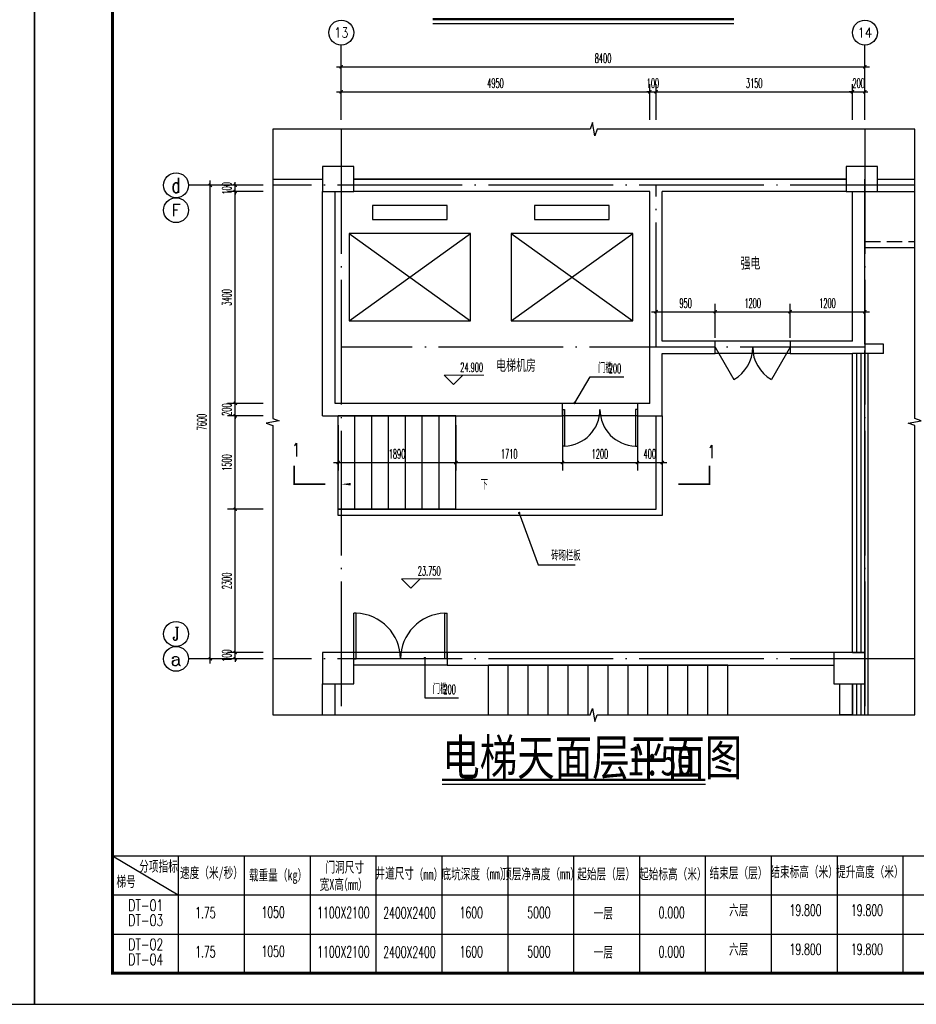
# Model space of a CAD drawing. Extents: x 1779708 to 7299578, y -1121471 to 88434.
# Tile 740 of 1056: x 6216107 to 6230490, y -973850 to -958049. Entities that reach past the tile are written whole.
import ezdxf
from ezdxf.enums import TextEntityAlignment as Align

# ---------------------------------------------------------------- set-up
doc = ezdxf.new("R2010")
doc.units = 0
doc.header["$LTSCALE"] = 1000
doc.header["$MEASUREMENT"] = 0
doc.linetypes.add('DASH', pattern=[0.35, 0.25, -0.1])
doc.linetypes.add('DOTE', pattern=[2.42, 2, -0.2, 0.02, -0.2])
doc.layers.get('0').update_dxf_attribs({"linetype": 'CONTINUOUS'})
doc.layers.get('Defpoints').update_dxf_attribs({"linetype": 'CONTINUOUS'})
for name, color, linetype in [('AXIS', 3, 'CONTINUOUS'), ('AXIS_TEXT', 7, 'CONTINUOUS'), ('DIM_LEAD', 3, 'CONTINUOUS'), ('DIM_SYMB', 3, 'CONTINUOUS'), ('DOTE', 1, 'DOTE'), ('EVTR', 2, 'CONTINUOUS'), ('PUB_DIM', 3, 'CONTINUOUS'), ('PUB_TEXT', 7, 'CONTINUOUS'), ('PUB_TITLE', 4, 'CONTINUOUS'), ('SPACE', 7, 'CONTINUOUS'), ('STAIR', 2, 'CONTINUOUS'), ('WALL', 255, 'CONTINUOUS'), ('WINDOW', 2, 'CONTINUOUS'), ('可见线', 6, 'CONTINUOUS'), ('栏杆', 6, 'CONTINUOUS'), ('看线', 3, 'CONTINUOUS')]:
    doc.layers.add(name, color=color, linetype=linetype)
doc.layers.add('DIM_ELEV', color=3, linetype='CONTINUOUS', lineweight=13)
doc.styles.add('-仿宋_GB2312', font='txt', dxfattribs={"width": 0.8})
doc.styles.add('_TCH_AXIS', font='COMPLEX', dxfattribs={"bigfont": 'GBCBIG'})
doc.styles.add('_TCH_DIM', font='SIMPLEX.shx', dxfattribs={"width": 0.7, "bigfont": 'GBCBIG.shx'})
doc.styles.add('_TCH_DIM_T3', font='SIMPLEX.shx', dxfattribs={"width": 0.494118, "bigfont": 'GBCBIG.shx'})
doc.styles.add('_TCH_LABEL', font='COMPLEX', dxfattribs={"bigfont": 'GBCBIG'})
doc.styles.add('_TCH_SPACE', font='SIMPLEX', dxfattribs={"height": 5, "bigfont": 'GBCBIG'})
doc.styles.add('COMPLEX', font='COMPLEX')
doc.styles.add('dim_font', font='SIMPLEX.shx', dxfattribs={"width": 0.8})
doc.styles.add('H1', font='txt')
doc.dimstyles.new('_TCH_ARCH&&50', dxfattribs={"dimtxt": 148.75, "dimasz": 50, "dimexe": 125, "dimexo": 150, "dimgap": 63.125, "dimtad": 1, "dimdec": 0, "dimzin": 0, "dimdsep": 46, "dimtxsty": '_TCH_DIM_T3', "dimblk": 'ARCHTICK', "dimcen": 0.09, "dimdle": 75, "dimclrt": 7, "dimazin": 2, "dimtfac": 1, "dimtdec": 0, "dimtix": 1, "dimtmove": 2, "dimatfit": 3, "dimfxl": 250, "dimtolj": 1, "dimtzin": 0, "dimarcsym": 0})

# ---------------------------------------------------------------- blocks, each defined once
blk = doc.blocks.new('A$C3D8761CE')
at = {"layer": 'PUB_TITLE'}
blk.add_lwpolyline([(0, 0), (84100, 0), (84100, 59400), (0, 59400)], close=True, dxfattribs=at)
at = {"layer": 'PUB_TITLE', "const_width": 100}
blk.add_lwpolyline([(2500, 1000), (83100, 1000), (83100, 58400), (2500, 58400)], close=True, dxfattribs=at)
blk = doc.blocks.new('_ArchTick')
at = {"color": 0, "linetype": 'ByBlock', "const_width": 0.4}
blk.add_lwpolyline([(-0.5, -0.5), (0.5, 0.5)], dxfattribs=at)
blk = doc.blocks.new('*D2190')
at = {"layer": 'Defpoints', "color": 0, "transparency": 16777216}
for p in [(6226215, -959206), (6221265, -959806), (6226215, -959806)]:
    blk.add_point(p, dxfattribs=at)
at = {"layer": 'PUB_DIM', "color": 0, "lineweight": -2, "transparency": 16777216}
for p, q in [((6221265, -959656), (6221265, -959081)), ((6226215, -959656), (6226215, -959081)), ((6221190, -959206), (6226290, -959206))]:
    blk.add_line(p, q, dxfattribs=at)
at = {"layer": 'PUB_DIM', "color": 0, "lineweight": -2, "transparency": 16777216, "xscale": 50, "yscale": 50, "zscale": 50, "rotation": 180}
blk.add_blockref('_ArchTick', (6221265, -959206), dxfattribs=at)
at = {"layer": 'PUB_DIM', "color": 0, "lineweight": -2, "transparency": 16777216, "xscale": 50, "yscale": 50, "zscale": 50}
blk.add_blockref('_ArchTick', (6226215, -959206), dxfattribs=at)
at = {"layer": 'PUB_DIM', "color": 7, "transparency": 16777216, "insert": (6223740, -959068), "char_height": 148.8, "attachment_point": 5, "style": '_TCH_DIM_T3'}
blk.add_mtext('\\A1;4950', dxfattribs=at)
blk = doc.blocks.new('*D2191')
at = {"layer": 'Defpoints', "color": 0, "transparency": 16777216}
for p in [(6226315, -959206), (6226215, -959806), (6226315, -959806)]:
    blk.add_point(p, dxfattribs=at)
at = {"layer": 'PUB_DIM', "color": 0, "lineweight": -2, "transparency": 16777216}
for p, q in [((6226215, -959656), (6226215, -959081)), ((6226315, -959656), (6226315, -959081)), ((6226215, -959206), (6226165, -959206)), ((6226215, -959206), (6226315, -959206)), ((6226315, -959206), (6226365, -959206))]:
    blk.add_line(p, q, dxfattribs=at)
at = {"layer": 'PUB_DIM', "color": 0, "lineweight": -2, "transparency": 16777216, "xscale": 50, "yscale": 50, "zscale": 50}
blk.add_blockref('_ArchTick', (6226215, -959206), dxfattribs=at)
at = {"layer": 'PUB_DIM', "color": 0, "lineweight": -2, "transparency": 16777216, "xscale": 50, "yscale": 50, "zscale": 50, "rotation": 180}
blk.add_blockref('_ArchTick', (6226315, -959206), dxfattribs=at)
at = {"layer": 'PUB_DIM', "color": 7, "transparency": 16777216, "insert": (6226265, -959068), "char_height": 148.8, "attachment_point": 5, "style": '_TCH_DIM_T3'}
blk.add_mtext('\\A1;100', dxfattribs=at)
blk = doc.blocks.new('*D2192')
at = {"layer": 'Defpoints', "color": 0, "transparency": 16777216}
for p in [(6229465, -959206), (6226315, -959806), (6229465, -959806)]:
    blk.add_point(p, dxfattribs=at)
at = {"layer": 'PUB_DIM', "color": 0, "lineweight": -2, "transparency": 16777216}
for p, q in [((6226315, -959656), (6226315, -959081)), ((6229465, -959656), (6229465, -959081)), ((6226240, -959206), (6229540, -959206))]:
    blk.add_line(p, q, dxfattribs=at)
at = {"layer": 'PUB_DIM', "color": 0, "lineweight": -2, "transparency": 16777216, "xscale": 50, "yscale": 50, "zscale": 50, "rotation": 180}
blk.add_blockref('_ArchTick', (6226315, -959206), dxfattribs=at)
at = {"layer": 'PUB_DIM', "color": 0, "lineweight": -2, "transparency": 16777216, "xscale": 50, "yscale": 50, "zscale": 50}
blk.add_blockref('_ArchTick', (6229465, -959206), dxfattribs=at)
at = {"layer": 'PUB_DIM', "color": 7, "transparency": 16777216, "insert": (6227890, -959068), "char_height": 148.8, "attachment_point": 5, "style": '_TCH_DIM_T3'}
blk.add_mtext('\\A1;3150', dxfattribs=at)
blk = doc.blocks.new('*D2193')
at = {"layer": 'Defpoints', "color": 0, "transparency": 16777216}
for p in [(6229665, -959206), (6229465, -959806), (6229665, -959806)]:
    blk.add_point(p, dxfattribs=at)
at = {"layer": 'PUB_DIM', "color": 0, "lineweight": -2, "transparency": 16777216}
for p, q in [((6229465, -959656), (6229465, -959081)), ((6229665, -959656), (6229665, -959081)), ((6229465, -959206), (6229415, -959206)), ((6229465, -959206), (6229665, -959206)), ((6229665, -959206), (6229715, -959206))]:
    blk.add_line(p, q, dxfattribs=at)
at = {"layer": 'PUB_DIM', "color": 0, "lineweight": -2, "transparency": 16777216, "xscale": 50, "yscale": 50, "zscale": 50}
blk.add_blockref('_ArchTick', (6229465, -959206), dxfattribs=at)
at = {"layer": 'PUB_DIM', "color": 0, "lineweight": -2, "transparency": 16777216, "xscale": 50, "yscale": 50, "zscale": 50, "rotation": 180}
blk.add_blockref('_ArchTick', (6229665, -959206), dxfattribs=at)
at = {"layer": 'PUB_DIM', "color": 7, "transparency": 16777216, "insert": (6229565, -959068), "char_height": 148.8, "attachment_point": 5, "style": '_TCH_DIM_T3'}
blk.add_mtext('\\A1;200', dxfattribs=at)
blk = doc.blocks.new('*D2194')
at = {"layer": 'Defpoints', "color": 0, "transparency": 16777216}
for p in [(6229665, -958806), (6221265, -959206), (6229665, -959206)]:
    blk.add_point(p, dxfattribs=at)
at = {"layer": 'PUB_DIM', "color": 0, "lineweight": -2, "transparency": 16777216}
for p, q in [((6221190, -958806), (6229740, -958806)), ((6221265, -959056), (6221265, -958681)), ((6229665, -959056), (6229665, -958681))]:
    blk.add_line(p, q, dxfattribs=at)
at = {"layer": 'PUB_DIM', "color": 0, "lineweight": -2, "transparency": 16777216, "xscale": 50, "yscale": 50, "zscale": 50, "rotation": 180}
blk.add_blockref('_ArchTick', (6221265, -958806), dxfattribs=at)
at = {"layer": 'PUB_DIM', "color": 0, "lineweight": -2, "transparency": 16777216, "xscale": 50, "yscale": 50, "zscale": 50}
blk.add_blockref('_ArchTick', (6229665, -958806), dxfattribs=at)
at = {"layer": 'PUB_DIM', "color": 7, "transparency": 16777216, "insert": (6225465, -958668), "char_height": 148.8, "attachment_point": 5, "style": '_TCH_DIM_T3'}
blk.add_mtext('\\A1;8400', dxfattribs=at)
blk = doc.blocks.new('*D2195')
at = {"layer": 'Defpoints', "color": 0, "transparency": 16777216}
for p in [(6219565, -960706), (6220165, -960706), (6220165, -960806)]:
    blk.add_point(p, dxfattribs=at)
at = {"layer": 'PUB_DIM', "color": 0, "lineweight": -2, "transparency": 16777216}
for p, q in [((6220015, -960706), (6219440, -960706)), ((6219565, -960706), (6219565, -960656)), ((6219565, -960806), (6219565, -960706)), ((6220015, -960806), (6219440, -960806)), ((6219565, -960806), (6219565, -960856))]:
    blk.add_line(p, q, dxfattribs=at)
at = {"layer": 'PUB_DIM', "color": 0, "lineweight": -2, "transparency": 16777216, "xscale": 50, "yscale": 50, "zscale": 50}
for p, rotation in [((6219565, -960706), 270), ((6219565, -960806), 90)]:
    blk.add_blockref('_ArchTick', p, dxfattribs=dict(at, rotation=rotation))
at = {"layer": 'PUB_DIM', "color": 7, "transparency": 16777216, "insert": (6219428, -960756), "char_height": 148.8, "attachment_point": 5, "rotation": 90, "style": '_TCH_DIM_T3'}
blk.add_mtext('\\A1;100', dxfattribs=at)
blk = doc.blocks.new('*D2196')
at = {"layer": 'Defpoints', "color": 0, "transparency": 16777216}
for p in [(6219565, -960806), (6220165, -960806), (6220165, -964206)]:
    blk.add_point(p, dxfattribs=at)
at = {"layer": 'PUB_DIM', "color": 0, "lineweight": -2, "transparency": 16777216}
for p, q in [((6220015, -960806), (6219440, -960806)), ((6219565, -964281), (6219565, -960731)), ((6220015, -964206), (6219440, -964206))]:
    blk.add_line(p, q, dxfattribs=at)
at = {"layer": 'PUB_DIM', "color": 0, "lineweight": -2, "transparency": 16777216, "xscale": 50, "yscale": 50, "zscale": 50}
for p, rotation in [((6219565, -960806), 90), ((6219565, -964206), 270)]:
    blk.add_blockref('_ArchTick', p, dxfattribs=dict(at, rotation=rotation))
at = {"layer": 'PUB_DIM', "color": 7, "transparency": 16777216, "insert": (6219428, -962506), "char_height": 148.8, "attachment_point": 5, "rotation": 90, "style": '_TCH_DIM_T3'}
blk.add_mtext('\\A1;3400', dxfattribs=at)
blk = doc.blocks.new('*D2197')
at = {"layer": 'Defpoints', "color": 0, "transparency": 16777216}
for p in [(6219565, -964206), (6220165, -964206), (6220165, -964406)]:
    blk.add_point(p, dxfattribs=at)
at = {"layer": 'PUB_DIM', "color": 0, "lineweight": -2, "transparency": 16777216}
for p, q in [((6219565, -964206), (6219565, -964156)), ((6220015, -964206), (6219440, -964206)), ((6219565, -964406), (6219565, -964206)), ((6220015, -964406), (6219440, -964406)), ((6219565, -964406), (6219565, -964456))]:
    blk.add_line(p, q, dxfattribs=at)
at = {"layer": 'PUB_DIM', "color": 0, "lineweight": -2, "transparency": 16777216, "xscale": 50, "yscale": 50, "zscale": 50}
for p, rotation in [((6219565, -964206), 270), ((6219565, -964406), 90)]:
    blk.add_blockref('_ArchTick', p, dxfattribs=dict(at, rotation=rotation))
at = {"layer": 'PUB_DIM', "color": 7, "transparency": 16777216, "insert": (6219428, -964306), "char_height": 148.8, "attachment_point": 5, "rotation": 90, "style": '_TCH_DIM_T3'}
blk.add_mtext('\\A1;200', dxfattribs=at)
blk = doc.blocks.new('*D2198')
at = {"layer": 'Defpoints', "color": 0, "transparency": 16777216}
for p in [(6219565, -964406), (6220165, -964406), (6220165, -965906)]:
    blk.add_point(p, dxfattribs=at)
at = {"layer": 'PUB_DIM', "color": 0, "lineweight": -2, "transparency": 16777216}
for p, q in [((6219565, -965981), (6219565, -964331)), ((6220015, -964406), (6219440, -964406)), ((6220015, -965906), (6219440, -965906))]:
    blk.add_line(p, q, dxfattribs=at)
at = {"layer": 'PUB_DIM', "color": 0, "lineweight": -2, "transparency": 16777216, "xscale": 50, "yscale": 50, "zscale": 50}
for p, rotation in [((6219565, -964406), 90), ((6219565, -965906), 270)]:
    blk.add_blockref('_ArchTick', p, dxfattribs=dict(at, rotation=rotation))
at = {"layer": 'PUB_DIM', "color": 7, "transparency": 16777216, "insert": (6219428, -965156), "char_height": 148.8, "attachment_point": 5, "rotation": 90, "style": '_TCH_DIM_T3'}
blk.add_mtext('\\A1;1500', dxfattribs=at)
blk = doc.blocks.new('*D2199')
at = {"layer": 'Defpoints', "color": 0, "transparency": 16777216}
for p in [(6219565, -965906), (6220165, -965906), (6220165, -968206)]:
    blk.add_point(p, dxfattribs=at)
at = {"layer": 'PUB_DIM', "color": 0, "lineweight": -2, "transparency": 16777216}
for p, q in [((6220015, -965906), (6219440, -965906)), ((6219565, -968281), (6219565, -965831)), ((6220015, -968206), (6219440, -968206))]:
    blk.add_line(p, q, dxfattribs=at)
at = {"layer": 'PUB_DIM', "color": 0, "lineweight": -2, "transparency": 16777216, "xscale": 50, "yscale": 50, "zscale": 50}
for p, rotation in [((6219565, -965906), 90), ((6219565, -968206), 270)]:
    blk.add_blockref('_ArchTick', p, dxfattribs=dict(at, rotation=rotation))
at = {"layer": 'PUB_DIM', "color": 7, "transparency": 16777216, "insert": (6219428, -967056), "char_height": 148.8, "attachment_point": 5, "rotation": 90, "style": '_TCH_DIM_T3'}
blk.add_mtext('\\A1;2300', dxfattribs=at)
blk = doc.blocks.new('*D2200')
at = {"layer": 'Defpoints', "color": 0, "transparency": 16777216}
for p in [(6219565, -968206), (6220165, -968206), (6220165, -968306)]:
    blk.add_point(p, dxfattribs=at)
at = {"layer": 'PUB_DIM', "color": 0, "lineweight": -2, "transparency": 16777216}
for p, q in [((6220015, -968206), (6219440, -968206)), ((6219565, -968206), (6219565, -968156)), ((6219565, -968306), (6219565, -968206)), ((6220015, -968306), (6219440, -968306)), ((6219565, -968306), (6219565, -968356))]:
    blk.add_line(p, q, dxfattribs=at)
at = {"layer": 'PUB_DIM', "color": 0, "lineweight": -2, "transparency": 16777216, "xscale": 50, "yscale": 50, "zscale": 50}
for p, rotation in [((6219565, -968206), 270), ((6219565, -968306), 90)]:
    blk.add_blockref('_ArchTick', p, dxfattribs=dict(at, rotation=rotation))
at = {"layer": 'PUB_DIM', "color": 7, "transparency": 16777216, "insert": (6219428, -968256), "char_height": 148.8, "attachment_point": 5, "rotation": 90, "style": '_TCH_DIM_T3'}
blk.add_mtext('\\A1;100', dxfattribs=at)
blk = doc.blocks.new('*D2201')
at = {"layer": 'Defpoints', "color": 0, "transparency": 16777216}
for p in [(6219165, -960706), (6219565, -960706), (6219565, -968306)]:
    blk.add_point(p, dxfattribs=at)
at = {"layer": 'PUB_DIM', "color": 0, "lineweight": -2, "transparency": 16777216}
for p, q in [((6219415, -960706), (6219040, -960706)), ((6219165, -968381), (6219165, -960631)), ((6219415, -968306), (6219040, -968306))]:
    blk.add_line(p, q, dxfattribs=at)
at = {"layer": 'PUB_DIM', "color": 0, "lineweight": -2, "transparency": 16777216, "xscale": 50, "yscale": 50, "zscale": 50}
for p, rotation in [((6219165, -960706), 90), ((6219165, -968306), 270)]:
    blk.add_blockref('_ArchTick', p, dxfattribs=dict(at, rotation=rotation))
at = {"layer": 'PUB_DIM', "color": 7, "transparency": 16777216, "insert": (6219028, -964506), "char_height": 148.8, "attachment_point": 5, "rotation": 90, "style": '_TCH_DIM_T3'}
blk.add_mtext('\\A1;7600', dxfattribs=at)
blk = doc.blocks.new('_AXISO')
blk.add_circle((0, 0), 0.5)
at = {"layer": 'AXIS_TEXT', "style": 'COMPLEX', "width": 1.041667}
blk.add_attdef('A', text='', height=0.56, dxfattribs=at).set_placement((-0.25, -0.28), (0.25, -0.28), align=Align.FIT)
blk = doc.blocks.new('*D2528')
at = {"layer": 'Defpoints', "color": 0, "transparency": 16777216}
for p in [(6221215, -964406), (6223105, -964406), (6223105, -965156)]:
    blk.add_point(p, dxfattribs=at)
at = {"layer": 'PUB_DIM', "color": 0, "lineweight": -2, "transparency": 16777216}
for p, q in [((6221215, -964556), (6221215, -965281)), ((6223105, -964556), (6223105, -965281)), ((6221140, -965156), (6223180, -965156))]:
    blk.add_line(p, q, dxfattribs=at)
at = {"layer": 'PUB_DIM', "color": 0, "lineweight": -2, "transparency": 16777216, "xscale": 50, "yscale": 50, "zscale": 50, "rotation": 180}
blk.add_blockref('_ArchTick', (6221215, -965156), dxfattribs=at)
at = {"layer": 'PUB_DIM', "color": 0, "lineweight": -2, "transparency": 16777216, "xscale": 50, "yscale": 50, "zscale": 50}
blk.add_blockref('_ArchTick', (6223105, -965156), dxfattribs=at)
at = {"layer": 'PUB_DIM', "color": 7, "transparency": 16777216, "insert": (6222160, -965018), "char_height": 148.8, "attachment_point": 5, "style": '_TCH_DIM_T3'}
blk.add_mtext('\\A1;1890', dxfattribs=at)
blk = doc.blocks.new('*D2529')
at = {"layer": 'Defpoints', "color": 0, "transparency": 16777216}
for p in [(6223105, -964406), (6224815, -964406), (6224815, -965156)]:
    blk.add_point(p, dxfattribs=at)
at = {"layer": 'PUB_DIM', "color": 0, "lineweight": -2, "transparency": 16777216}
for p, q in [((6223105, -964556), (6223105, -965281)), ((6224815, -964556), (6224815, -965281)), ((6223030, -965156), (6224890, -965156))]:
    blk.add_line(p, q, dxfattribs=at)
at = {"layer": 'PUB_DIM', "color": 0, "lineweight": -2, "transparency": 16777216, "xscale": 50, "yscale": 50, "zscale": 50, "rotation": 180}
blk.add_blockref('_ArchTick', (6223105, -965156), dxfattribs=at)
at = {"layer": 'PUB_DIM', "color": 0, "lineweight": -2, "transparency": 16777216, "xscale": 50, "yscale": 50, "zscale": 50}
blk.add_blockref('_ArchTick', (6224815, -965156), dxfattribs=at)
at = {"layer": 'PUB_DIM', "color": 7, "transparency": 16777216, "insert": (6223960, -965018), "char_height": 148.8, "attachment_point": 5, "style": '_TCH_DIM_T3'}
blk.add_mtext('\\A1;1710', dxfattribs=at)
blk = doc.blocks.new('*D2530')
at = {"layer": 'Defpoints', "color": 0, "transparency": 16777216}
for p in [(6224815, -964406), (6226015, -964406), (6226015, -965156)]:
    blk.add_point(p, dxfattribs=at)
at = {"layer": 'PUB_DIM', "color": 0, "lineweight": -2, "transparency": 16777216}
for p, q in [((6224815, -964556), (6224815, -965281)), ((6226015, -964556), (6226015, -965281)), ((6224740, -965156), (6226090, -965156))]:
    blk.add_line(p, q, dxfattribs=at)
at = {"layer": 'PUB_DIM', "color": 0, "lineweight": -2, "transparency": 16777216, "xscale": 50, "yscale": 50, "zscale": 50, "rotation": 180}
blk.add_blockref('_ArchTick', (6224815, -965156), dxfattribs=at)
at = {"layer": 'PUB_DIM', "color": 0, "lineweight": -2, "transparency": 16777216, "xscale": 50, "yscale": 50, "zscale": 50}
blk.add_blockref('_ArchTick', (6226015, -965156), dxfattribs=at)
at = {"layer": 'PUB_DIM', "color": 7, "transparency": 16777216, "insert": (6225415, -965018), "char_height": 148.8, "attachment_point": 5, "style": '_TCH_DIM_T3'}
blk.add_mtext('\\A1;1200', dxfattribs=at)
blk = doc.blocks.new('*D2531')
at = {"layer": 'Defpoints', "color": 0, "transparency": 16777216}
for p in [(6226015, -964406), (6226415, -964406), (6226415, -965156)]:
    blk.add_point(p, dxfattribs=at)
at = {"layer": 'PUB_DIM', "color": 0, "lineweight": -2, "transparency": 16777216}
for p, q in [((6226015, -964556), (6226015, -965281)), ((6226415, -964556), (6226415, -965281)), ((6225940, -965156), (6226490, -965156))]:
    blk.add_line(p, q, dxfattribs=at)
at = {"layer": 'PUB_DIM', "color": 0, "lineweight": -2, "transparency": 16777216, "xscale": 50, "yscale": 50, "zscale": 50, "rotation": 180}
blk.add_blockref('_ArchTick', (6226015, -965156), dxfattribs=at)
at = {"layer": 'PUB_DIM', "color": 0, "lineweight": -2, "transparency": 16777216, "xscale": 50, "yscale": 50, "zscale": 50}
blk.add_blockref('_ArchTick', (6226415, -965156), dxfattribs=at)
at = {"layer": 'PUB_DIM', "color": 7, "transparency": 16777216, "insert": (6226215, -965018), "char_height": 148.8, "attachment_point": 5, "style": '_TCH_DIM_T3'}
blk.add_mtext('\\A1;400', dxfattribs=at)
blk = doc.blocks.new('*D2532')
at = {"layer": 'Defpoints', "color": 0, "transparency": 16777216}
for p in [(6227265, -962736), (6226315, -963306), (6227265, -963306)]:
    blk.add_point(p, dxfattribs=at)
at = {"layer": 'PUB_DIM', "color": 0, "lineweight": -2, "transparency": 16777216}
for p, q in [((6226315, -963156), (6226315, -962611)), ((6227265, -963156), (6227265, -962611)), ((6226240, -962736), (6227340, -962736))]:
    blk.add_line(p, q, dxfattribs=at)
at = {"layer": 'PUB_DIM', "color": 0, "lineweight": -2, "transparency": 16777216, "xscale": 50, "yscale": 50, "zscale": 50, "rotation": 180}
blk.add_blockref('_ArchTick', (6226315, -962736), dxfattribs=at)
at = {"layer": 'PUB_DIM', "color": 0, "lineweight": -2, "transparency": 16777216, "xscale": 50, "yscale": 50, "zscale": 50}
blk.add_blockref('_ArchTick', (6227265, -962736), dxfattribs=at)
at = {"layer": 'PUB_DIM', "color": 7, "transparency": 16777216, "insert": (6226790, -962598), "char_height": 148.8, "attachment_point": 5, "style": '_TCH_DIM_T3'}
blk.add_mtext('\\A1;950', dxfattribs=at)
blk = doc.blocks.new('*D2533')
at = {"layer": 'Defpoints', "color": 0, "transparency": 16777216}
for p in [(6228465.4002, -962735.7392), (6227265.4002, -963305.9106), (6228465.4002, -963305.9106)]:
    blk.add_point(p, dxfattribs=at)
at = {"layer": 'PUB_DIM', "color": 0, "lineweight": -2, "transparency": 16777216}
for p, q in [((6227265.4002, -963155.9106), (6227265.4002, -962610.7392)), ((6228465.4002, -963155.9106), (6228465.4002, -962610.7392)), ((6227190.4002, -962735.7392), (6228540.4002, -962735.7392))]:
    blk.add_line(p, q, dxfattribs=at)
at = {"layer": 'PUB_DIM', "color": 0, "lineweight": -2, "transparency": 16777216, "xscale": 50, "yscale": 50, "zscale": 50, "rotation": 180}
blk.add_blockref('_ArchTick', (6227265.4002, -962735.7392), dxfattribs=at)
at = {"layer": 'PUB_DIM', "color": 0, "lineweight": -2, "transparency": 16777216, "xscale": 50, "yscale": 50, "zscale": 50}
blk.add_blockref('_ArchTick', (6228465.4002, -962735.7392), dxfattribs=at)
at = {"layer": 'PUB_DIM', "color": 7, "transparency": 16777216, "insert": (6227865.4002, -962598.2392), "char_height": 148.75, "attachment_point": 5, "style": '_TCH_DIM_T3'}
blk.add_mtext('\\A1;1200', dxfattribs=at)
blk = doc.blocks.new('*D2534')
at = {"layer": 'Defpoints', "color": 0, "transparency": 16777216}
for p in [(6229665, -962736), (6228465, -963306), (6229665, -963306)]:
    blk.add_point(p, dxfattribs=at)
at = {"layer": 'PUB_DIM', "color": 0, "lineweight": -2, "transparency": 16777216}
for p, q in [((6228465, -963156), (6228465, -962611)), ((6229665, -963156), (6229665, -962611)), ((6228390, -962736), (6229740, -962736))]:
    blk.add_line(p, q, dxfattribs=at)
at = {"layer": 'PUB_DIM', "color": 0, "lineweight": -2, "transparency": 16777216, "xscale": 50, "yscale": 50, "zscale": 50, "rotation": 180}
blk.add_blockref('_ArchTick', (6228465, -962736), dxfattribs=at)
at = {"layer": 'PUB_DIM', "color": 0, "lineweight": -2, "transparency": 16777216, "xscale": 50, "yscale": 50, "zscale": 50}
blk.add_blockref('_ArchTick', (6229665, -962736), dxfattribs=at)
at = {"layer": 'PUB_DIM', "color": 7, "transparency": 16777216, "insert": (6229065, -962598), "char_height": 148.8, "attachment_point": 5, "style": '_TCH_DIM_T3'}
blk.add_mtext('\\A1;1200', dxfattribs=at)

msp = doc.modelspace()

# ---------------------------------------------------------------- linework, layer by layer
at = {"layer": 'AXIS'}
for p, q in [((6221265.4, -959475), (6221265.4, -958455.9)), ((6229665.4, -959475), (6229665.4, -958455.9)), ((6219834.5, -960705.9), (6218815.4, -960705.9)), ((6219834.5, -968305.9), (6218815.4, -968305.9))]:
    msp.add_line(p, q, dxfattribs=at)
for centre in [(6218615.4, -961105.9), (6218615.4, -967905.9)]:
    msp.add_circle(centre, 200, dxfattribs=at)
at = {"layer": 'DIM_ELEV'}
for p, q in [((6223064.4, -963904.9), (6222914.4, -963754.9)), ((6222914.4, -963754.9), (6223553.8, -963754.9)), ((6223064.4, -963904.9), (6223214.4, -963754.9)), ((6222383.4, -967172.9), (6222233.4, -967022.9)), ((6222233.4, -967022.9), (6222872.8, -967022.9)), ((6222383.4, -967172.9), (6222533.4, -967022.9))]:
    msp.add_line(p, q, dxfattribs=at)
at = {"layer": 'DIM_LEAD'}
for p, q in [((6225009.7, -964199.3), (6225258.1, -963782.7)), ((6225258.1, -963782.7), (6225798.2, -963782.7)), ((6224120.4, -965965.9), (6224425, -966795.2)), ((6224425, -966795.2), (6225019.6, -966795.2)), ((6222605.9, -968294.4), (6222605.9, -968932.2)), ((6222605.9, -968932.2), (6223146, -968932.2))]:
    msp.add_line(p, q, dxfattribs=at)
at = {"layer": 'DIM_LEAD', "const_width": 20}
for points in [[(6225004.6, -964207.9, 1), (6225014.9, -964190.7, 1)], [(6224116.9, -965956.5, 1), (6224123.8, -965975.3, 1)], [(6222605.9, -968284.4, 1), (6222605.9, -968304.4, 1)]]:
    msp.add_lwpolyline(points, format="xyb", close=True, dxfattribs=at)
at = {"layer": 'DIM_SYMB'}
for points, const_width in [([(6222732, -958041.7), (6227563.7, -958041.7)], 35), ([(6220508.6, -965203.5), (6220508.6, -965503.5), (6221008.6, -965503.5)], 25), ([(6226672.3, -965503.5), (6227172.3, -965503.5), (6227172.3, -965203.5)], 25), ([(6222883.3, -970247.1), (6227106, -970247.1)], 35)]:
    msp.add_lwpolyline(points, dxfattribs=dict(at, const_width=const_width))
for points in [[(6222732, -958111.7), (6227563.7, -958111.7)], [(6230465.4, -959805.9), (6225371.7, -959805.9), (6225333.5, -959910.9), (6225296.4, -959700.9), (6225259.2, -959805.9), (6220165.4, -959805.9)], [(6220165.4, -959805.9), (6220165.4, -964449.7), (6220270.4, -964487.9), (6220060.4, -964524.9), (6220165.4, -964562.2), (6220165.4, -969205.9)], [(6230465.4, -969205.9), (6230465.4, -964562.2), (6230360.4, -964523.9), (6230570.4, -964486.9), (6230465.4, -964449.7), (6230465.4, -959805.9)], [(6220165.4, -969205.9), (6225259.2, -969205.9), (6225297.4, -969100.9), (6225334.4, -969310.9), (6225371.7, -969205.9), (6230465.4, -969205.9)], [(6222883.3, -970317.1), (6227106, -970317.1)]]:
    msp.add_lwpolyline(points, dxfattribs=at)
msp.add_lwpolyline([(6223448.1, -965503.5, 0, 0, 0), (6221265.4, -965503.5, 0, 40, 0), (6221415.4, -965503.5, 0, 0, 0)], format="xyseb", dxfattribs=at)
at = {"layer": 'DOTE'}
for p, q in [((6221265.4, -959805.9), (6221265.4, -969205.9)), ((6229665.4, -959805.9), (6229665.4, -969205.9)), ((6230465.4, -960705.9), (6220165.4, -960705.9)), ((6226315.4, -963305.9), (6226315.4, -960705.9)), ((6229665.4, -963305.9), (6221265.4, -963305.9)), ((6230465.4, -968305.9), (6220165.4, -968305.9))]:
    msp.add_line(p, q, dxfattribs=at)
at = {"layer": 'EVTR'}
for p, q in [((6221765.4, -961030.9), (6221765.4, -961255.9)), ((6222965.4, -961030.9), (6221765.4, -961030.9)), ((6222965.4, -961255.9), (6222965.4, -961030.9)), ((6224365.4, -961030.9), (6224365.4, -961255.9)), ((6225565.4, -961030.9), (6224365.4, -961030.9)), ((6225565.4, -961255.9), (6225565.4, -961030.9)), ((6221765.4, -961255.9), (6222965.4, -961255.9)), ((6224365.4, -961255.9), (6225565.4, -961255.9)), ((6221390.4, -961480.9), (6221390.4, -962880.9)), ((6223340.4, -961480.9), (6221390.4, -961480.9)), ((6221390.4, -961480.9), (6223340.4, -962880.9)), ((6221390.4, -962880.9), (6223340.4, -961480.9)), ((6223340.4, -962880.9), (6223340.4, -961480.9)), ((6223990.4, -961480.9), (6223990.4, -962880.9)), ((6225940.4, -961480.9), (6223990.4, -961480.9)), ((6223990.4, -961480.9), (6225940.4, -962880.9)), ((6223990.4, -962880.9), (6225940.4, -961480.9)), ((6225940.4, -962880.9), (6225940.4, -961480.9)), ((6221390.4, -962880.9), (6223340.4, -962880.9)), ((6223990.4, -962880.9), (6225940.4, -962880.9))]:
    msp.add_line(p, q, dxfattribs=at)
at = {"layer": 'PUB_DIM'}
for p, q in [((6217594.5, -971465.4), (6233446.1, -971465.4)), ((6217594.5, -971465.4), (6217594.5, -973350.2)), ((6217594.5, -971465.4), (6217594.5, -973350.2)), ((6217594.5, -971465.4), (6218651.2, -972093.7)), ((6218651.2, -971465.4), (6218651.2, -973350.2)), ((6218651.2, -971465.4), (6218651.2, -973350.2)), ((6219708, -971465.4), (6219708, -973350.2)), ((6219708, -971465.4), (6219708, -973350.2)), ((6220764.8, -971465.4), (6220764.8, -973350.2)), ((6220764.8, -971465.4), (6220764.8, -973350.2)), ((6221821.6, -971465.4), (6221821.6, -973350.2)), ((6221821.6, -971465.4), (6221821.6, -973350.2)), ((6222878.3, -971465.4), (6222878.3, -973350.2)), ((6222878.3, -971465.4), (6222878.3, -973350.2)), ((6223935.1, -971465.4), (6223935.1, -973350.2)), ((6223935.1, -971465.4), (6223935.1, -973350.2)), ((6224991.9, -971465.4), (6224991.9, -973350.2)), ((6224991.9, -971465.4), (6224991.9, -973350.2)), ((6226048.7, -971465.4), (6226048.7, -973350.2)), ((6226048.7, -971465.4), (6226048.7, -973350.2)), ((6227105.5, -971465.4), (6227105.5, -973350.2)), ((6227105.5, -971465.4), (6227105.5, -973350.2)), ((6228162.2, -971465.4), (6228162.2, -973350.2)), ((6228162.2, -971465.4), (6228162.2, -973350.2)), ((6229219, -971465.4), (6229219, -973350.2)), ((6229219, -971465.4), (6229219, -973350.2)), ((6230275.8, -971465.4), (6230275.8, -973350.2)), ((6230275.8, -971465.4), (6230275.8, -973350.2)), ((6217594.5, -972093.7), (6219619, -972093.7)), ((6219619, -972093.7), (6233446.1, -972093.7)), ((6217594.5, -972721.9), (6233446.1, -972721.9)), ((6217594.5, -973350.2), (6233446.1, -973350.2))]:
    msp.add_line(p, q, dxfattribs=at)
at = {"layer": 'STAIR'}
for p, q in [((6223105.4, -964405.9), (6221215.4, -964405.9)), ((6221215.4, -965905.9), (6221215.4, -964405.9)), ((6221485.4, -965905.9), (6221485.4, -964405.9)), ((6221755.4, -965905.9), (6221755.4, -964405.9)), ((6222025.4, -965905.9), (6222025.4, -964405.9)), ((6222295.4, -965905.9), (6222295.4, -964405.9)), ((6222565.4, -965905.9), (6222565.4, -964405.9)), ((6222835.4, -965905.9), (6222835.4, -964405.9)), ((6223105.4, -965905.9), (6223105.4, -964405.9)), ((6223105.4, -965905.9), (6221215.4, -965905.9)), ((6227465.4, -968405.9), (6223625.4, -968405.9)), ((6223625.4, -969205.9), (6223625.4, -968405.9)), ((6223945.4, -969205.9), (6223945.4, -968405.9)), ((6224265.4, -969205.9), (6224265.4, -968405.9)), ((6224585.4, -969205.9), (6224585.4, -968405.9)), ((6224905.4, -969205.9), (6224905.4, -968405.9)), ((6225225.4, -969205.9), (6225225.4, -968405.9)), ((6225545.4, -969205.9), (6225545.4, -968405.9)), ((6225865.4, -969205.9), (6225865.4, -968405.9)), ((6226185.4, -969205.9), (6226185.4, -968405.9)), ((6226505.4, -969205.9), (6226505.4, -968405.9)), ((6226825.4, -969205.9), (6226825.4, -968405.9)), ((6227145.4, -969205.9), (6227145.4, -968405.9)), ((6227465.4, -969205.9), (6227465.4, -968405.9))]:
    msp.add_line(p, q, dxfattribs=at)
at = {"layer": 'WALL'}
for p, q in [((6221465.4, -960405.9), (6220965.4, -960405.9)), ((6220965.4, -960405.9), (6220965.4, -960805.9)), ((6221465.4, -960805.9), (6221465.4, -960405.9)), ((6229365.4, -960405.9), (6229365.4, -960805.9)), ((6229865.4, -960405.9), (6229365.4, -960405.9)), ((6229865.4, -960805.9), (6229865.4, -960405.9)), ((6226315.4, -960605.9), (6221465.4, -960605.9)), ((6229365.4, -960605.9), (6226315.4, -960605.9)), ((6220965.4, -964405.9), (6220965.4, -960805.9)), ((6220965.4, -960805.9), (6221465.4, -960805.9)), ((6221165.4, -964205.9), (6221165.4, -960805.9)), ((6226215.4, -960805.9), (6221465.4, -960805.9)), ((6226215.4, -963305.9), (6226215.4, -960805.9)), ((6229365.4, -960805.9), (6226415.4, -960805.9)), ((6226415.4, -963205.9), (6226415.4, -960805.9)), ((6229365.4, -960805.9), (6229865.4, -960805.9)), ((6229465.4, -963205.9), (6229465.4, -960805.9)), ((6229665.4, -963255.9), (6229665.4, -960805.9)), ((6227265.4, -963205.9), (6226415.4, -963205.9)), ((6227265.4, -963405.9), (6227265.4, -963205.9)), ((6229465.4, -963205.9), (6228465.4, -963205.9)), ((6228465.4, -963205.9), (6228465.4, -963405.9)), ((6226215.4, -964205.9), (6226215.4, -963305.9)), ((6229965.4, -963255.9), (6229665.4, -963255.9)), ((6229965.4, -963405.9), (6229965.4, -963255.9)), ((6226415.4, -963405.9), (6227265.4, -963405.9)), ((6226415.4, -964405.9), (6226415.4, -963405.9)), ((6228465.4, -963405.9), (6229465.4, -963405.9)), ((6229665.4, -963405.9), (6229465.4, -963405.9)), ((6229965.4, -963405.9), (6229665.4, -963405.9)), ((6224815.4, -964205.9), (6221165.4, -964205.9)), ((6224815.4, -964405.9), (6224815.4, -964205.9)), ((6226215.4, -964205.9), (6226015.4, -964205.9)), ((6226015.4, -964205.9), (6226015.4, -964405.9)), ((6220965.4, -964405.9), (6224815.4, -964405.9)), ((6226015.4, -964405.9), (6226415.4, -964405.9)), ((6221465.4, -968205.9), (6220965.4, -968205.9)), ((6220965.4, -968205.9), (6220965.4, -968705.9)), ((6221465.4, -968705.9), (6221465.4, -968205.9)), ((6229165.4, -968205.9), (6222965.4, -968205.9)), ((6222965.4, -968205.9), (6222965.4, -968405.9)), ((6229665.4, -968205.9), (6229165.4, -968205.9)), ((6229165.4, -968205.9), (6229165.4, -968705.9)), ((6229665.4, -968705.9), (6229665.4, -968205.9)), ((6222965.4, -968405.9), (6229165.4, -968405.9)), ((6220965.4, -969205.9), (6220965.4, -968705.9)), ((6220965.4, -968705.9), (6221465.4, -968705.9)), ((6221165.4, -969205.9), (6221165.4, -968705.9)), ((6229165.4, -968705.9), (6229665.4, -968705.9))]:
    msp.add_line(p, q, dxfattribs=at)
msp.add_lwpolyline([(6229465.4, -968705.9), (6229465.4, -969205.9), (6229265.4, -969205.9), (6229265.4, -968705.9)], dxfattribs=at)
at = {"layer": 'WINDOW'}
for p, q in [((6228465.4, -963205.9), (6227265.4, -963205.9)), ((6227265.4, -963305.9), (6227565.4, -963825.5)), ((6228465.4, -963305.9), (6228165.4, -963825.5)), ((6228465.4, -963405.9), (6227265.4, -963405.9)), ((6229665.4, -963405.9), (6229465.4, -963405.9)), ((6229465.4, -968205.9), (6229465.4, -963405.9)), ((6229532.1, -963405.9), (6229532.1, -968205.9)), ((6229598.8, -963405.9), (6229598.8, -968205.9)), ((6229665.4, -968205.9), (6229665.4, -963405.9)), ((6226015.4, -964205.9), (6224815.4, -964205.9)), ((6224815.4, -964305.9), (6224815.4, -964890.9)), ((6224815.4, -964305.9), (6224845.4, -964305.9)), ((6224845.4, -964305.9), (6224845.4, -964890.9)), ((6225985.4, -964305.9), (6225985.4, -964890.9)), ((6226015.4, -964305.9), (6225985.4, -964305.9)), ((6226015.4, -964305.9), (6226015.4, -964890.9)), ((6226015.4, -964405.9), (6224815.4, -964405.9)), ((6224845.4, -964890.9), (6224815.4, -964890.9)), ((6225985.4, -964890.9), (6226015.4, -964890.9)), ((6221465.4, -968305.9), (6221465.4, -967574.7)), ((6221502.9, -967574.7), (6221465.4, -967574.7)), ((6221502.9, -968305.9), (6221502.9, -967574.7)), ((6222927.9, -968305.9), (6222927.9, -967574.7)), ((6222927.9, -967574.7), (6222965.4, -967574.7)), ((6222965.4, -968305.9), (6222965.4, -967574.7)), ((6222965.4, -968205.9), (6221465.4, -968205.9)), ((6229465.4, -968205.9), (6229665.4, -968205.9)), ((6221465.4, -968305.9), (6221502.9, -968305.9)), ((6222965.4, -968405.9), (6221465.4, -968405.9)), ((6222965.4, -968305.9), (6222927.9, -968305.9)), ((6229465.4, -969205.9), (6229465.4, -968705.9)), ((6229532.1, -968705.9), (6229532.1, -969205.9)), ((6229598.8, -968705.9), (6229598.8, -969205.9)), ((6229665.4, -969205.9), (6229665.4, -968705.9))]:
    msp.add_line(p, q, dxfattribs=at)
for centre, radius, start, end in [((6227265.4, -963305.9), 600, 300, 0), ((6228465.4, -963305.9), 600, 180, 240), ((6224830.4, -964305.9), 585, 271.46928, 0), ((6226000.4, -964305.9), 585, 180, 268.53072), ((6221484.2, -968305.9), 731.3, 360, 88.53072), ((6222946.7, -968305.9), 731.2, 91.46928, 180)]:
    msp.add_arc(centre, radius, start, end, dxfattribs=at)
at = {"layer": '可见线'}
msp.add_lwpolyline([(6221215.4, -965905.9), (6226315.4, -965905.9), (6226315.4, -964405.9)], dxfattribs=at)
at = {"layer": '栏杆'}
for p, q in [((6220165.4, -960605.9), (6220965.4, -960605.9)), ((6221465.4, -960605.9), (6229365.4, -960605.9)), ((6229665.4, -961605.9), (6229665.4, -960605.9)), ((6229865.4, -960605.9), (6230465.4, -960605.9)), ((6229665.4, -960805.9), (6230465.4, -960805.9))]:
    msp.add_line(p, q, dxfattribs=at)
at = {"layer": '栏杆', "linetype": 'DASH'}
msp.add_lwpolyline([(6229665.4, -969205.9), (6229665.4, -961605.9), (6230465.4, -961605.9)], dxfattribs=at)
at = {"layer": '栏杆'}
for points in [[(6229665.4, -961705.9), (6229665.4, -961705.9), (6230465.4, -961705.9)], [(6226415.4, -964405.9), (6226415.4, -966005.9), (6221215.4, -966005.9), (6221215.4, -965905.9), (6226315.4, -965905.9), (6226315.4, -964405.9)]]:
    msp.add_lwpolyline(points, dxfattribs=at)
at = {"layer": '看线', "color": 190}
msp.add_line((6229715.4, -969205.9), (6229715.4, -963405.9), dxfattribs=at)

# ---------------------------------------------------------------- block references
at = {"layer": 'AXIS'}
ref = msp.add_blockref('_AXISO', (6221265.4, -958255.9), dxfattribs=dict(at, xscale=400, yscale=400, zscale=400))
ref.add_attrib('A', '13', dxfattribs={"layer": 'AXIS_TEXT', "height": 160.57, "style": '_TCH_AXIS', "width": 1.034483}).set_placement((6221150.7, -958336.2), (6221380.1, -958336.2), align=Align.FIT)
ref = msp.add_blockref('_AXISO', (6229665.4, -958255.9), dxfattribs=dict(at, xscale=400, yscale=400, zscale=400))
ref.add_attrib('A', '14', dxfattribs={"layer": 'AXIS_TEXT', "height": 157.04, "style": '_TCH_AXIS'}).set_placement((6229549.5, -958334.4), (6229781.4, -958334.4), align=Align.FIT)
ref = msp.add_blockref('_AXISO', (6218615.4, -960705.9), dxfattribs=dict(at, xscale=400, yscale=400, zscale=400))
ref.add_attrib('A', 'd', dxfattribs={"layer": 'AXIS_TEXT', "height": 243.1, "style": '_TCH_AXIS', "width": 0.75}).set_placement((6218546, -960827.5), (6218684.9, -960827.5), align=Align.FIT)
ref = msp.add_blockref('_AXISO', (6218615.4, -968305.9), dxfattribs=dict(at, xscale=400, yscale=400, zscale=400))
ref.add_attrib('A', 'a', dxfattribs={"layer": 'AXIS_TEXT', "height": 212.6, "style": '_TCH_AXIS', "width": 1.2}).set_placement((6218524.3, -968412.2), (6218706.6, -968412.2), align=Align.FIT)
at = {"layer": '可见线', "xscale": 0.5, "yscale": 0.5, "zscale": 0.5}
for p in [(6174294.5, -973850.2), (6216344.5, -973850.2)]:
    msp.add_blockref('A$C3D8761CE', p, dxfattribs=at)

# ---------------------------------------------------------------- texts
at = {"layer": 'AXIS_TEXT', "color": 7, "style": '_TCH_AXIS'}
for s, height, p, p2 in [('F', 190.9, (6218542.7, -961201.4), (6218688.2, -961201.4)), ('J', 212.6, (6218559.8, -968012.2), (6218671.1, -968012.2))]:
    msp.add_text(s, height=height, dxfattribs=at).set_placement(p, p2, align=Align.FIT)
at = {"layer": 'PUB_DIM'}
for s, height, style, width, p in [('分项指标', 170, 'H1', 0.7, (6218333.9, -971632)), ('速度（米/秒）', 170, 'H1', 0.7, (6219183.2, -971744.5)), ('门洞尺寸', 170, 'H1', 0.7, (6221321, -971645.7)), ('井道尺寸', 170, 'H1', 0.7, (6222122.6, -971744.7)), ('底坑深度（mm）', 170, 'H1', 0.7, (6223418.8, -971755.1)), ('顶层净高度（mm）', 170, 'H1', 0.7, (6224469.8, -971755.1)), ('起始层（层）', 170, 'H1', 0.7, (6225514.5, -971755.1)), ('起始标高（米）', 170, 'H1', 0.7, (6226584.4, -971755.1)), ('结束层（层）', 170, 'H1', 0.7, (6227637.2, -971737.5)), ('结束标高（米）', 170, 'H1', 0.7, (6228690.1, -971720)), ('提升高度（米）', 170, 'H1', 0.7, (6229744.7, -971720)), ('梯号', 170, 'H1', 0.7, (6217813.8, -971876.8)), ('载重量（kg）', 170, 'H1', 0.7, (6220251.9, -971791)), ('（mm）', 170, 'H1', 0.7, (6222664.1, -971763.9)), ('宽X高', 170, 'H1', 0.7, (6221114.5, -971923)), ('（mm）', 170, 'H1', 0.7, (6221453.2, -971926.1)), ('DT-01', 181.33, 'dim_font', 0.7, (6218128.9, -972261.2)), ('六层', 170, 'H1', 0.7, (6227640.5, -972335.9)), ('19.800', 181.33, 'dim_font', 0.6, (6228713.3, -972339.9)), ('19.800', 181.33, 'dim_font', 0.6, (6229698.2, -972339.9)), ('DT-03', 181.33, 'dim_font', 0.7, (6218128.9, -972501.8)), ('1.75', 181.33, 'dim_font', 0.6, (6219085.6, -972379.4)), ('1050', 181.33, 'dim_font', 0.6, (6220172.6, -972371.7)), ('1100X2100', 181.33, 'dim_font', 0.6, (6221299.9, -972379.2)), ('2400X2400', 181.33, 'dim_font', 0.6, (6222359.4, -972382.9)), ('1600', 181.33, 'dim_font', 0.6, (6223350.8, -972378.6)), ('5000', 181.33, 'dim_font', 0.6, (6224437, -972378.6)), ('一层', 170, 'H1', 0.7, (6225469.9, -972390)), ('0.000', 181.33, 'dim_font', 0.6, (6226566.5, -972378.6)), ('DT-02', 181.33, 'dim_font', 0.7, (6218128.9, -972889.5)), ('1050', 181.33, 'dim_font', 0.6, (6220172.6, -973000)), ('六层', 170, 'H1', 0.7, (6227640.5, -972964.1)), ('19.800', 181.33, 'dim_font', 0.6, (6228713.3, -972968.1)), ('19.800', 181.33, 'dim_font', 0.6, (6229698.2, -972968.1)), ('DT-04', 181.33, 'dim_font', 0.7, (6218128.9, -973130)), ('1.75', 181.33, 'dim_font', 0.6, (6219085.6, -973007.6)), ('1100X2100', 181.33, 'dim_font', 0.6, (6221299.9, -973007.5)), ('2400X2400', 181.33, 'dim_font', 0.6, (6222359.4, -973011.1)), ('1600', 181.33, 'dim_font', 0.6, (6223350.8, -973006.9)), ('5000', 181.33, 'dim_font', 0.6, (6224437, -973006.9)), ('一层', 170, 'H1', 0.7, (6225469.9, -973018.2)), ('0.000', 181.33, 'dim_font', 0.6, (6226566.5, -973006.9))]:
    msp.add_text(s, height=height, dxfattribs=dict(at, style=style, width=width)).set_placement(p, align=Align.MIDDLE)
at = {"layer": 'PUB_TEXT', "color": 7}
for s, height, style, width, p in [('24.900', 148.75, '_TCH_DIM', 0.494118, (6223174.8, -963702.4)), ('门槛', 168.79, '_TCH_DIM', 0.7, (6225384.7, -963720.9)), ('200', 148.75, '_TCH_DIM', 0.494118, (6225556.7, -963720.9)), ('1', 212.5, '_TCH_LABEL', 0.705882, (6220476.5, -965059.7)), ('1', 212.5, '_TCH_LABEL', 0.705882, (6227140.1, -965086.9)), ('下', 168.8, '_TCH_DIM', 0.7, (6223500.6, -965591)), ('砖砌栏板', 168.79, '_TCH_DIM', 0.7, (6224632.2, -966731.5)), ('23.750', 148.75, '_TCH_DIM', 0.494118, (6222493.8, -966970.4)), ('门槛', 168.79, '_TCH_DIM', 0.7, (6222732.5, -968870.4)), ('200', 148.75, '_TCH_DIM', 0.494118, (6222904.5, -968870.4)), ('电梯天面层平面图', 578.72, '-仿宋_GB2312', 0.8, (6222883.3, -970177.1)), ('1:50', 482.27, '-仿宋_GB2312', 0.8, (6225859, -970177.1))]:
    msp.add_text(s, height=height, dxfattribs=dict(at, style=style, width=width)).set_placement(p)
at = {"layer": 'SPACE', "style": '_TCH_SPACE'}
for s, p in [('强电', (6227669.6, -962061.1)), ('电梯机房', (6223748.5, -963701.5))]:
    msp.add_text(s, height=200, dxfattribs=at).set_placement(p)

# ---------------------------------------------------------------- dimensions: what is measured, and where the dimension line sits
at = {"layer": 'PUB_DIM'}
for p1, p2, distance, picture, middle in [((6221265.4, -959205.9), (6229665.4, -959205.9), 400, '*D2194', (6225465.4, -958668.4)), ((6221265.4, -959805.9), (6226215.4, -959805.9), 600, '*D2190', (6223740.4, -959068.4)), ((6226215.4, -959805.9), (6226315.4, -959805.9), 600, '*D2191', (6226265.4, -959068.4)), ((6226315.4, -959805.9), (6229465.4, -959805.9), 600, '*D2192', (6227890.4, -959068.4)), ((6229465.4, -959805.9), (6229665.4, -959805.9), 600, '*D2193', (6229565.4, -959068.4)), ((6219565.4, -968305.9), (6219565.4, -960705.9), 400, '*D2201', (6219027.9, -964505.9)), ((6220165.4, -960805.9), (6220165.4, -960705.9), 600, '*D2195', (6219427.9, -960755.9)), ((6220165.4, -964205.9), (6220165.4, -960805.9), 600, '*D2196', (6219427.9, -962505.9)), ((6226315.4, -963305.9), (6227265.4, -963305.9), 570.2, '*D2532', (6226790.4, -962598.2)), ((6227265.4, -963305.9), (6228465.4, -963305.9), 570.2, '*D2533', (6227865.4, -962598.2)), ((6228465.4, -963305.9), (6229665.4, -963305.9), 570.2, '*D2534', (6229065.4, -962598.2)), ((6220165.4, -964405.9), (6220165.4, -964205.9), 600, '*D2197', (6219427.9, -964305.9)), ((6220165.4, -965905.9), (6220165.4, -964405.9), 600, '*D2198', (6219427.9, -965155.9)), ((6221215.4, -964405.9), (6223105.4, -964405.9), -750, '*D2528', (6222160.4, -965018.4)), ((6223105.4, -964405.9), (6224815.4, -964405.9), -750, '*D2529', (6223960.4, -965018.4)), ((6224815.4, -964405.9), (6226015.4, -964405.9), -750, '*D2530', (6225415.4, -965018.4)), ((6226015.4, -964405.9), (6226415.4, -964405.9), -750, '*D2531', (6226215.4, -965018.4)), ((6220165.4, -968205.9), (6220165.4, -965905.9), 600, '*D2199', (6219427.9, -967055.9)), ((6220165.4, -968305.9), (6220165.4, -968205.9), 600, '*D2200', (6219427.9, -968255.9))]:
    dim = msp.add_aligned_dim(p1=p1, p2=p2, distance=distance, dimstyle='_TCH_ARCH&&50', dxfattribs=at)
    dim.commit()
    dim.dimension.update_dxf_attribs({"geometry": picture, "text_midpoint": middle})

doc.saveas('drawing.dxf')
